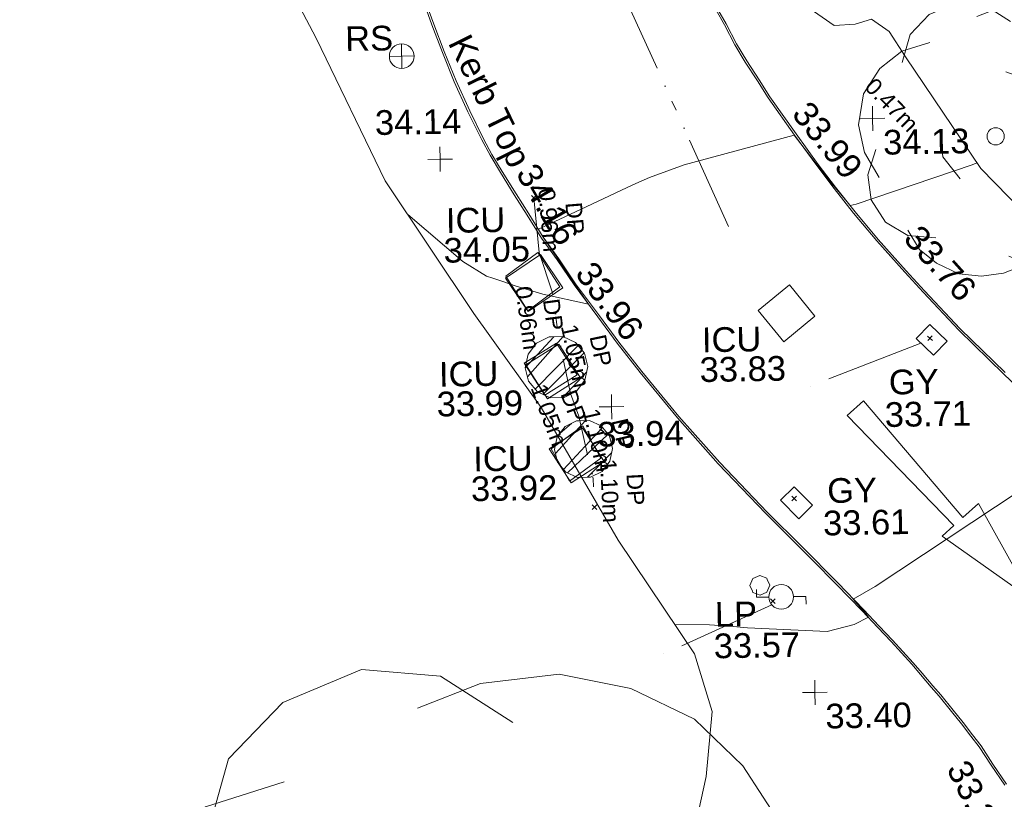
# Model space of a CAD drawing. Header units: millimetres. Extents: x -287732 to 520720, y -103372 to 287754.
# Tile 372 of 380: x 381762 to 396715, y 212553 to 224394. Entities that reach past the tile are written whole.
import ezdxf

# ---------------------------------------------------------------- set-up
doc = ezdxf.new("R2010")
doc.units = ezdxf.units.MM
for name, pattern in [('IMPORT-HIDDEN2 _3_', [4762.5, 3175, -1587.5]), ('IMPORT-UG_DRAINAGE_SURFACE_QLB4 _2_', [2700, 1500, -300.0000000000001, 0, -250, 150, -300.0000000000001, 0, -200]), ('IMPORT-UG_ELEC_LV-MV_QLB4 _2_', [3150, 1500, -300.0000000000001, 0, -700, 150, -300.0000000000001, 0, -200]), ('IMPORT-UG_ELEC_QLB2 _2_', [2500, 1500, -300.0000000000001, 0, -50, 150, -300.0000000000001, 0, -200]), ('IMPORT-UG_ELEC_STREET LIGHTING_QLB2 _2_', [2700, 1500, -300.0000000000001, 0, -250, 150, -300.0000000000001, 0, -200]), ('IMPORT-UG_UNIDENTIFIED_QLA _2_', [2350, 1500, -300.0000000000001, 0, -50, 150, -300.0000000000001, 0, -50]), ('IMPORT-UG_WATER_QLB2 _2_', [2500, 1500, -300.0000000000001, 0, -50, 150, -300.0000000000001, 0, -200])]:
    doc.linetypes.add(name, pattern=pattern)
for name, color, linetype, lineweight, true_color in [('00_TOPO_FURN_LAMP_POST', 7, 'Continuous', 9, 0x666666), ('00_TOPO_FURN_SIGN', 7, 'Continuous', 9, 0x666666), ('00_TOPO_KERB_BOTTOM', 1, 'Continuous', 9, 0xff0000), ('00_TOPO_KERB_TOP', 7, 'Continuous', 9, 0xa500a5), ('00_TOPO_LEVEL_SPOT', 7, 'Continuous', 9, 0x666666), ('00_TOPO_ROAD_MARKING_ARROWS', 7, 'Continuous', 9, 0x999999), ('00_TOPO_SERV_GULLY', 7, 'Continuous', 9, 0x5252a5), ('00_TOPO_SERV_IC', 5, 'Continuous', 9, 0x0000ff), ('00_TOPO_TREE', 7, 'Continuous', 9, 0x666666), ('00_TOPO_VEGETATION', 7, 'Continuous', 9, 0x52a552), ('01_DTM_CONTOUR_MNR', 7, 'Continuous', 9, 0xa5a552), ('12333-PUM-2D-U-0001-C01 - Rev2_REVIT IMPORT_dwg', 7, 'Continuous', 9, 0x767676), ('PUM-CHAMBER EXTENTS', 6, 'IMPORT-HIDDEN2 _3_', 9, 0xff00ff), ('PUM-ELECTRIC-LV-MV-QLB4', 1, 'IMPORT-UG_ELEC_LV-MV_QLB4 _2_', 9, 0xff0000), ('PUM-ELECTRIC-QLB2', 1, 'IMPORT-UG_ELEC_QLB2 _2_', 9, 0xff0000), ('PUM-SURFACE-QLB4', 4, 'IMPORT-UG_DRAINAGE_SURFACE_QLB4 _2_', 9, 0x00ffff), ('PUM-UNIDENTIFIED UTILITIES-QLA', 7, 'IMPORT-UG_UNIDENTIFIED_QLA _2_', 9, 0x52a500), ('PUM-WATER-MH', 5, 'Continuous', 9, 0x0000ff), ('PUM-WATER-QLB2', 5, 'IMPORT-UG_WATER_QLB2 _2_', 9, 0x0000ff)]:
    doc.layers.add(name, color=color, linetype=linetype, lineweight=lineweight, true_color=true_color)
doc.layers.add('GEN-TEXT', color=7, linetype='Continuous', lineweight=9)
doc.styles.add('Arial_1', font='arial.ttf', dxfattribs={"height": 250})
doc.styles.add('Swis721 Lt BT_2', font='swissl.ttf', dxfattribs={"height": 375})
pattern_1 = [(45, (-533641079.65, -725615854.3560001), (-265.1650429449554, 265.1650429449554), []), (45, (-533640902.873, -725615854.3560001), (-265.1650429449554, 265.1650429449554), [])]

# ---------------------------------------------------------------- blocks, each defined once
blk = doc.blocks.new('12333-PUM-2D-U-0001-C01 - Rev2_REVIT IMPORT_dwg_CONIFEROUS_TREE_2-2077544-Site Location Plan Proposed')
at = {"layer": '00_TOPO_TREE', "color": 254, "true_color": 0xcccccc, "flags": 128}
for points in [[(534290192.0082765, 725760635.9576426), (534290552.5425658, 725761837.7386065), (534291393.7892405, 725762678.9852812), (534292595.5702046, 725763159.6976666), (534293797.3511684, 725763039.5195704), (534294878.9540361, 725762318.450992)], [(534293436.8168792, 725762558.8071848), (534294398.2416503, 725762919.341474), (534295600.0226144, 725763039.5195704), (534296681.6254821, 725762799.1633775), (534297643.0502532, 725762318.450992), (534298364.1188315, 725761597.3824135), (534298965.0093136, 725760635.9576426), (534299205.3655062, 725759554.3547748)], [(534289110.4054091, 725755708.6556902), (534288509.514927, 725756790.2585576), (534288269.158734, 725757992.0395217), (534288509.514927, 725759313.9985821), (534289230.5835054, 725760395.6014494), (534290192.0082765, 725761116.6700279), (534291393.7892405, 725761477.2043171)], [(534298003.5845425, 725760756.1357388), (534298844.8312172, 725760395.6014494), (534299565.8997955, 725759794.7109678), (534299926.4340847, 725758833.2861964), (534299806.2559884, 725757871.8614253), (534299325.5436028, 725757030.6147504)], [(534294638.5978433, 725760155.2452568), (534295600.0226144, 725759794.7109678), (534296321.0911928, 725759193.8204857)], [(534299205.3655062, 725758112.2176181), (534299686.077892, 725757150.792847), (534299806.2559884, 725756069.1899793), (534299565.8997955, 725754987.5871116), (534298965.0093136, 725754026.1623405), (534298123.7626388, 725753425.2718586), (534297162.3378674, 725752944.5594728)], [(534292595.5702046, 725755588.4775935), (534291874.5016262, 725756549.9023649), (534291754.3235296, 725757631.5052323)], [(534291513.9673369, 725753064.7375693), (534290312.1863729, 725753184.9156657), (534289350.7616017, 725753785.8061478), (534288749.8711197, 725754747.2309189), (534288629.6930233, 725755828.8337865), (534288990.2273125, 725756910.4366541)], [(534297042.1597711, 725756069.1899793), (534296561.4473857, 725755227.9433045), (534295840.3788071, 725754627.0528226)], [(534298003.5845425, 725753785.8061478), (534297643.0502532, 725752704.2032801), (534296801.8035784, 725751983.1347017), (534295720.2007107, 725751742.778509), (534294638.5978433, 725752223.4908944)], [(534296080.7350001, 725752463.8470875), (534295359.6664217, 725751862.9566053), (534294398.2416503, 725751502.4223161), (534293436.8168792, 725751382.2442198), (534292475.3921082, 725751502.4223161), (534291513.9673369, 725751983.1347017), (534290792.8987585, 725752584.0251837), (534290312.1863729, 725753425.2718586)]]:
    blk.add_lwpolyline(points, dxfattribs=at)
at = {"layer": '00_TOPO_TREE', "color": 254, "true_color": 0xcccccc}
blk.add_circle((534294157.8854577, 725757391.1490397), 370.736801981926, dxfattribs=at)
blk = doc.blocks.new('12333-PUM-2D-U-0001-C01 - Rev2_REVIT IMPORT_dwg_CONIFEROUS_TREE_2-2077565-Site Location Plan Proposed')
at = {"layer": '00_TOPO_TREE', "color": 254, "true_color": 0xcccccc, "flags": 128}
for points in [[(534300967.6832744, 725772235.618921), (534301095.0001348, 725772660.0084562), (534301392.0728095, 725772957.0811309), (534301816.4623446, 725773126.8369448), (534302240.8518797, 725773084.3979913), (534302622.8024614, 725772829.7642703)], [(534302113.5350193, 725772914.6421773), (534302453.0466473, 725773041.9590378), (534302877.4361825, 725773084.3979913), (534303259.3867642, 725772999.5200845), (534303598.8983923, 725772829.7642703), (534303853.5321134, 725772575.1305492), (534304065.7268809, 725772235.618921), (534304150.604788, 725771853.6683394)], [(534300585.7326927, 725770495.6218269), (534300373.5379251, 725770877.5724086), (534300288.660018, 725771301.9619437), (534300373.5379251, 725771768.7904325), (534300628.1716462, 725772150.741014), (534300967.6832744, 725772405.3747351), (534301392.0728095, 725772532.6915956)], [(534303726.2152529, 725772278.0578746), (534304023.2879276, 725772150.741014), (534304277.9216486, 725771938.5462465), (534304405.2385091, 725771599.0346183), (534304362.7995555, 725771259.5229902), (534304193.0437415, 725770962.4503155)], [(534302537.9245544, 725772065.863107), (534302877.4361825, 725771938.5462465), (534303132.0699036, 725771726.3514789)], [(534304150.604788, 725771344.4008973), (534304320.360602, 725771004.8892692), (534304362.7995555, 725770622.9386874), (534304277.9216486, 725770240.9881058), (534304065.7268809, 725769901.4764777), (534303768.6542064, 725769689.2817101), (534303429.1425782, 725769519.525896)], [(534301816.4623446, 725770453.1828732), (534301561.8286235, 725770792.6945015), (534301519.3896699, 725771174.6450831)], [(534301434.511763, 725769561.9648495), (534301010.1222277, 725769604.403803), (534300670.6105998, 725769816.5985706), (534300458.415832, 725770156.1101987), (534300415.9768786, 725770538.0607804), (534300543.2937391, 725770920.0113621)], [(534303386.7036247, 725770622.9386874), (534303216.9478108, 725770325.8660129), (534302962.3140896, 725770113.6712452)], [(534303726.2152529, 725769816.5985706), (534303598.8983923, 725769434.6479889), (534303301.8257177, 725769180.0142678), (534302919.875136, 725769095.1363609), (534302537.9245544, 725769264.892175)], [(534303047.1919966, 725769349.770082), (534302792.5582755, 725769137.5753144), (534302453.0466473, 725769010.2584538), (534302113.5350193, 725768967.8195002), (534301774.0233911, 725769010.2584538), (534301434.511763, 725769180.0142678), (534301179.8780419, 725769392.2090355), (534301010.1222277, 725769689.2817101)]]:
    blk.add_lwpolyline(points, dxfattribs=at)
at = {"layer": '00_TOPO_TREE', "color": 254, "true_color": 0xcccccc}
blk.add_circle((534302368.1687403, 725771089.7671762), 130.919713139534, dxfattribs=at)
blk = doc.blocks.new('12333-PUM-2D-U-0001-C01 - Rev2_REVIT IMPORT_dwg_MSL_Lamp_Post_SYM-2077199-Site Location Plan Proposed')
at = {"layer": '00_TOPO_FURN_LAMP_POST', "color": 254, "true_color": 0xcccccc, "flags": 128}
for points in [[(-500.1060478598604, 0), (-1000.212095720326, 0), (-1000.212095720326, 316.7338303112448)], [(500.1060478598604, 0), (1000.21209571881, 0), (1000.21209571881, -316.7338303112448)]]:
    blk.add_lwpolyline(points, dxfattribs=at)
at = {"layer": '00_TOPO_FURN_LAMP_POST', "color": 254, "true_color": 0xcccccc}
blk.add_circle((0, 0), 500.1060478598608, dxfattribs=at)
blk = doc.blocks.new('12333-PUM-2D-U-0001-C01 - Rev2_REVIT IMPORT_dwg_MSL_RoadSign_SYM-2077193-Site Location Plan Proposed')
at = {"layer": '00_TOPO_FURN_SIGN', "color": 254, "true_color": 0xcccccc}
for p, q in [((-0.2287617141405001, -500.0000000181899), (-0.2287617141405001, 499.9999999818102)), ((-500.2287617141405, 0), (499.7712382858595, 0))]:
    blk.add_line(p, q, dxfattribs=at)
blk.add_circle((-0.2287617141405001, 0), 500.0000000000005, dxfattribs=at)
blk = doc.blocks.new('12333-PUM-2D-U-0001-C01 - Rev2_REVIT IMPORT_dwg_MM-2077200-Site Location Plan Proposed')
at = {"layer": '00_TOPO_LEVEL_SPOT', "color": 254, "true_color": 0xcccccc, "flags": 128}
for points in [[(500.0000000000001, 0), (0, 0), (0, 500.0000000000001)], [(0, -500.0000000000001), (0, 0), (-500.0000000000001, 0)]]:
    blk.add_lwpolyline(points, dxfattribs=at)
blk = doc.blocks.new('12333-PUM-2D-U-0001-C01 - Rev2_REVIT IMPORT_dwg_MGS62954_T2_Galway_ITM_3d_Rev1-2077680-Site Location Plan Proposed')
at = {"layer": '00_TOPO_KERB_BOTTOM', "color": 254, "true_color": 0xcccccc, "flags": 128}
for points in [[(534298157.7683917, 725773077.1463192), (534298281.3470544, 725772854.9362391), (534298431.9646648, 725772549.2844387), (534298584.6286666, 725772284.4243224), (534298766.8435144, 725771994.6579129), (534298924.6884372, 725771731.9589158), (534299312.8536321, 725771160.9818487), (534299643.1751086, 725770693.5692497), (534299899.9344017, 725770340.6695306), (534300189.2189555, 725769961.0561808), (534300535.2865772, 725769535.453897), (534300952.2609178, 725769051.7445234), (534301225.6147087, 725768741.1683942), (534301757.2572751, 725768156.1444902), (534302427.8488191, 725767477.8012882), (534303094.4214972, 725766820.5449233)], [(534302360.44016, 725761248.3588563), (534302160.509834, 725761555.6537101), (534301984.140239, 725761835.0426935), (534301857.3115363, 725762006.6332968), (534301716.8541804, 725762195.561874), (534301571.5102248, 725762386.4655892), (534301385.7833204, 725762620.2037096), (534301267.7983278, 725762762.5960898), (534301107.8580099, 725762956.0796125), (534300976.8324731, 725763113.9933801), (534300822.8859427, 725763292.032983), (534300669.6902131, 725763467.0763674), (534300470.7221055, 725763680.735655), (534300235.8974161, 725763939.2022393), (534299854.5632889, 725764348.267942), (534299319.5145779, 725764908.25689), (534298797.9482232, 725765442.0058659), (534298091.3624105, 725766209.406387), (534297484.3202537, 725766920.8645201), (534296930.7591793, 725767613.4588892), (534296591.8012927, 725768064.4794225), (534296305.9432613, 725768468.9720283), (534295951.4082279, 725768960.9208769), (534295703.3710369, 725769347.3470248), (534295472.9981896, 725769680.4571291), (534295257.839805, 725770034.7525027), (534295069.6773411, 725770342.0088544), (534294863.7700841, 725770687.0167522), (534294714.2662696, 725770949.4531237), (534294591.3292308, 725771185.350355), (534294389.1715266, 725771615.1592406), (534294189.24497, 725772072.7793496), (534294018.1240757, 725772521.9359702), (534293865.8120781, 725772942.6152598), (534293715.0945777, 725773388.8118621)]]:
    blk.add_lwpolyline(points, dxfattribs=at)
at = {"layer": '00_TOPO_KERB_TOP', "color": 254, "true_color": 0xcccccc, "flags": 128}
for points in [[(534298183.9090496, 725773091.1512016), (534298307.6195176, 725772868.704119), (534298458.1365069, 725772563.2565112), (534298610.0340037, 725772299.7262214), (534298792.1054259, 725772010.1878937), (534298949.6775875, 725771747.9428493), (534299337.2245072, 725771177.8752431), (534299667.2727403, 725770710.8492895), (534299923.718366, 725770358.3806869), (534300212.5203051, 725769979.4006476), (534300558.0241389, 725769554.4917237), (534300974.6204697, 725769071.2208588), (534301247.717705, 725768760.93622), (534301778.7827611, 725768176.5478137), (534302448.8029927, 725767498.7825278)], [(534302334.5504588, 725761232.3895881), (534302134.9063773, 725761539.2444811), (534301956.7555517, 725761821.851794), (534301832.8818703, 725761988.52392), (534301692.5534436, 725762177.2790753), (534301547.5055731, 725762367.7938939), (534301362.168485, 725762601.041429), (534301244.3710845, 725762743.2074101), (534301084.4372982, 725762936.6830312), (534300953.6271176, 725763094.3372487), (534300799.9424383, 725763272.07402), (534300647.1158046, 725763446.6956708), (534300448.3401656, 725763660.1482785), (534300213.520771, 725763918.6090349), (534299832.4470726, 725764327.3953696), (534299478.024707, 725764698.3384328), (534298775.8829132, 725765421.0754511), (534298068.6019996, 725766189.2308993), (534297460.8701646, 725766901.4973408), (534296906.721546, 725767594.8268228), (534296567.2239835, 725768046.5654536), (534296281.1902903, 725768451.3066231), (534295926.258911, 725768943.8054368), (534295678.062193, 725769330.4801177), (534295447.4740214, 725769663.9015726), (534295231.8769244, 725770018.9193616), (534295043.6534594, 725770326.2753237), (534294837.4994928, 725770671.6965959), (534294687.5617061, 725770934.8947546), (534294564.0752109, 725771171.8463084), (534294361.4739786, 725771602.598182), (534294161.0869406, 725772061.2723055), (534293989.6167706, 725772511.3457017), (534293837.1067438, 725772932.5719397), (534293686.2137924, 725773379.287962)]]:
    blk.add_lwpolyline(points, dxfattribs=at)
at = {"layer": '00_TOPO_ROAD_MARKING_ARROWS', "color": 254, "true_color": 0xcccccc, "flags": 128}
blk.add_lwpolyline([(534300290.0000001, 725767110.0000001), (534300040.0000001, 725766890.0000001), (534301630.0000001, 725765190.0000001), (534301450.0000001, 725765030), (534302800.0000001, 725764040), (534302010.0000001, 725765520), (534301770, 725765310.0000002)], close=True, dxfattribs=at)
at = {"layer": '00_TOPO_SERV_GULLY', "color": 254, "true_color": 0xcccccc, "flags": 128}
for points in [[(534301106.7768721, 725768040.8531762), (534301367.1491095, 725767780.345884), (534301577.4156814, 725767990.5034474), (534301317.0434441, 725768251.0107397)], [(534299006.3251016, 725765619.8411889), (534299279.7159508, 725765335.1439339), (534299490.8534713, 725765537.8963841), (534299217.4626221, 725765822.5936391)]]:
    blk.add_lwpolyline(points, close=True, dxfattribs=at)
at = {"layer": '00_TOPO_SERV_IC', "color": 254, "true_color": 0xcccccc, "flags": 128}
for points in [[(534295423.2831919, 725769414.8838092), (534295757.8792826, 725768905.3118211), (534295222.1368701, 725768553.5617557), (534294887.5407795, 725769063.1337438)], [(534298715.729946, 725768509.1053159), (534299096.6468058, 725768026.1346134), (534299576.7856432, 725768404.5688337), (534299195.8687833, 725768887.5395365)], [(534295174.9902367, 725767741.9572295), (534295491.534967, 725767223.534887), (534295998.5381907, 725767533.1071906), (534295681.9934604, 725768051.5295331)], [(534296015.1127334, 725766773.8181827), (534296336.8584267, 725766252.8035982), (534295828.7828768, 725765939.0482353), (534295507.0371835, 725766460.06282)]]:
    blk.add_lwpolyline(points, close=True, dxfattribs=at)
at = {"layer": '00_TOPO_VEGETATION', "color": 254, "true_color": 0xcccccc, "flags": 128}
for points in [[(534303588.8454209, 725769062.4690844), (534302132.1783408, 725770604.9992353), (534301018.4203289, 725772321.0197883), (534300780.3578147, 725772708.144789), (534300513.6962067, 725772902.5427778), (534300266.3872811, 725772827.9572277), (534299946.8025099, 725772814.9872029), (534299584.2660108, 725773075.6117607), (534299324.8712946, 725773468.4661694), (534299157.9603158, 725774228.5810939), (534299355.7081239, 725774565.0941967), (534299612.608409, 725774876.9942682), (534300142.8727223, 725774816.4808673)], [(534297487.8549675, 725760106.7636003), (534297804.6353824, 725761442.2167597), (534297910.7562999, 725762428.7291965), (534297658.0713825, 725763309.6833917), (534296528.4362803, 725765056.1078361), (534295394.5968618, 725767094.5456265), (534294396.4093101, 725768536.4746294), (534293085.9787994, 725770574.5606006), (534292078.0238906, 725772761.9743853), (534291547.8933019, 725773810.9074719), (534291098.9974094, 725774141.006477), (534290791.1764703, 725774371.1532617), (534290430.8433282, 725774484.5843245), (534288287.0958166, 725773937.6969005), (534285749.2630807, 725773621.7273227), (534283114.7967036, 725773553.2212757), (534280308.9492201, 725773615.5453587), (534279059.6001207, 725773227.1092721), (534276563.5615096, 725772312.0269701), (534272130.9977509, 725770800.9503778), (534271205.0926743, 725770121.1217312), (534269441.8655874, 725769464.626657), (534266077.8136277, 725769259.8477957), (534263395.1662715, 725769026.5524324)]]:
    blk.add_lwpolyline(points, dxfattribs=at)
at = {"layer": '01_DTM_CONTOUR_MNR', "color": 254, "true_color": 0xcccccc, "flags": 128}
for points in [[(534302075.439151, 725770692.4200349), (534302004.4655623, 725770660.8418442), (534300233.7263954, 725770095.359371), (534300140.0000001, 725770080.0000001), (534299915.4306222, 725770355.4306221), (534299790.0000001, 725770513.214286), (534299651.3355705, 725770697.557047), (534299555.1848152, 725770828.5314685), (534299310.0000002, 725771160), (534297630.0000001, 725770740), (534297103.1390553, 725770554.2727878), (534296847.4977489, 725770451.3340465), (534296130.6695114, 725770129.3894138), (534295400.0000001, 725769800.0000001), (534295460.0000001, 725769694.1666667), (534295468.7726099, 725769678.7726098), (534295616.6666667, 725769453.3333333), (534295690.4680851, 725769340.4680852), (534295809.8076923, 725769152.1153848), (534295937.3396228, 725768947.3396229), (534296018.2142858, 725768830.8928573), (534296140.0000001, 725768650), (534295451.5684056, 725768814.9198447), (534295047.6095119, 725768939.6964958), (534294844.7297298, 725769014.3783785), (534294696.2513393, 725769068.2554003), (534294601.1132173, 725769102.4885296), (534294242.368687, 725769328.1565658), (534293420.0000001, 725770060.0000001), (534293418.9832827, 725770056.6454878)], [(534307012.9468597, 725766000.9396768), (534305313.4375001, 725765459.010417), (534304679.2445878, 725765359.2307694), (534304582.7976055, 725765354.5838084), (534304420.0000001, 725765330), (534304246.3333333, 725765536.3333336), (534304203.3333334, 725765591.6666669), (534303980.4482759, 725765856.9655173), (534303896.6666667, 725765950.0000004), (534303734.1052632, 725766134.1052632), (534303614.3636365, 725766252.9090911), (534303594.6875001, 725766268.4375001), (534303540.0000001, 725766330.0000001), (534303010.9139587, 725765934.2363373), (534300419.7040672, 725764287.1229627), (534300080.0000001, 725764100), (534300223.269231, 725763928.8461541), (534300310.0000002, 725763820.0000002), (534300088.0361712, 725763714.4993023), (534299677.6785222, 725763616.2650745), (534298471.6329684, 725763691.504898), (534298198.5542652, 725763721.3134223), (534297892.2301078, 725763747.5049353), (534297366.74389, 725763760.077907)]]:
    blk.add_lwpolyline(points, dxfattribs=at)
for name in ['12333-PUM-2D-U-0001-C01 - Rev2_REVIT IMPORT_dwg_CONIFEROUS_TREE_2-2077565-Site Location Plan Proposed', '12333-PUM-2D-U-0001-C01 - Rev2_REVIT IMPORT_dwg_CONIFEROUS_TREE_2-2077544-Site Location Plan Proposed']:
    blk.add_blockref(name, (0, 0))
at = {"xscale": 0.375, "yscale": 0.375, "zscale": 0.375}
for name, p in [('12333-PUM-2D-U-0001-C01 - Rev2_REVIT IMPORT_dwg_MSL_RoadSign_SYM-2077193-Site Location Plan Proposed', (534293370.3927324, 725772463.6076975)), ('12333-PUM-2D-U-0001-C01 - Rev2_REVIT IMPORT_dwg_MM-2077200-Site Location Plan Proposed', (534300504.7612499, 725771392.3697405)), ('12333-PUM-2D-U-0001-C01 - Rev2_REVIT IMPORT_dwg_MM-2077200-Site Location Plan Proposed', (534293926.2292839, 725770888.4534252)), ('12333-PUM-2D-U-0001-C01 - Rev2_REVIT IMPORT_dwg_MM-2077200-Site Location Plan Proposed', (534296465.4230501, 725767085.1813961)), ('12333-PUM-2D-U-0001-C01 - Rev2_REVIT IMPORT_dwg_MSL_Lamp_Post_SYM-2077199-Site Location Plan Proposed', (534298989.9068163, 725764152.5938201)), ('12333-PUM-2D-U-0001-C01 - Rev2_REVIT IMPORT_dwg_MM-2077200-Site Location Plan Proposed', (534299476.6311194, 725762692.9559158))]:
    blk.add_blockref(name, p, dxfattribs=at)
at = {"layer": '00_TOPO_FURN_LAMP_POST', "char_height": 375, "attachment_point": 1, "line_spacing_factor": 1.005061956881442, "style": 'Swis721 Lt BT_2'}
for s, insert, width in [('LP', (534297977.4757509, 725764090.3982427), 707.5855621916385), ('33.57', (534297952.7045589, 725763611.942863), 1495.902363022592)]:
    blk.add_mtext(s, dxfattribs=dict(at, insert=insert, width=width))
at = {"layer": '00_TOPO_FURN_SIGN', "insert": (534292516.6161522, 725772931.1084347), "char_height": 375, "width": 783.5679044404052, "attachment_point": 1, "line_spacing_factor": 1.005061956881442, "style": 'Swis721 Lt BT_2'}
blk.add_mtext('RS', dxfattribs=at)
at = {"layer": '00_TOPO_KERB_BOTTOM', "color": 251, "true_color": 0x666666, "char_height": 375, "width": 1495.902363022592, "attachment_point": 1, "line_spacing_factor": 1.005061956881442, "style": 'Swis721 Lt BT_2'}
for s, insert, rotation in [('33.76', (534301207.6320928, 725769795.0542073), 310.91807491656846), ('33.96', (534296237.8208304, 725769333.87304), 305.47879820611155), ('33.24', (534301786.166738, 725761662.2789972), 295.5035535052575)]:
    blk.add_mtext(s, dxfattribs=dict(at, insert=insert, rotation=rotation))
at = {"layer": '00_TOPO_KERB_TOP', "color": 251, "true_color": 0x666666, "char_height": 375, "attachment_point": 1, "line_spacing_factor": 1.005061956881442, "style": 'Swis721 Lt BT_2'}
for s, insert, width, rotation in [('Kerb Top', (534294410.4422095, 725772815.1703374), 2493.170605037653, 295.15549389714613), ('33.99', (534299558.5343481, 725771707.5836086), 1495.902363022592, 308.0555190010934), ('34.16', (534295392.7847018, 725770839.3611094), 1495.902363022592, 299.0221627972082)]:
    blk.add_mtext(s, dxfattribs=dict(at, insert=insert, width=width, rotation=rotation))
at = {"layer": '00_TOPO_LEVEL_SPOT', "char_height": 375, "width": 1495.902363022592, "attachment_point": 1, "line_spacing_factor": 1.005061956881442, "style": 'Swis721 Lt BT_2'}
for s, insert in [('34.14', (534292945.8553404, 725771648.8482189)), ('34.13', (534300657.6269377, 725771215.4039226)), ('33.94', (534296239.3894696, 725766856.8619329)), ('33.40', (534299629.4269379, 725762516.0039227))]:
    blk.add_mtext(s, dxfattribs=dict(at, insert=insert))
at = {"layer": '00_TOPO_SERV_GULLY', "color": 251, "true_color": 0x666666, "char_height": 375, "attachment_point": 1, "line_spacing_factor": 1.005061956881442, "style": 'Swis721 Lt BT_2'}
for s, insert, width in [('GY', (534300680.5594935, 725767571.2649809), 821.5590755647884), ('33.71', (534300610.2528989, 725767079.447088), 1495.902363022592), ('GY', (534299715.2960122, 725765940.1716769), 821.5590755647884), ('33.61', (534299644.9894176, 725765448.353784), 1495.902363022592)]:
    blk.add_mtext(s, dxfattribs=dict(at, insert=insert, width=width))
at = {"layer": '00_TOPO_SERV_IC', "color": 251, "true_color": 0x666666, "char_height": 375, "attachment_point": 1, "line_spacing_factor": 1.005061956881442, "style": 'Swis721 Lt BT_2'}
for s, insert, width in [('ICU', (534293997.4363596, 725770143.1070995), 1021.012723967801), ('34.05', (534293955.3714385, 725769691.1649016), 1495.902363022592), ('ICU', (534297853.4422925, 725768263.0643431), 1021.012723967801), ('ICU', (534293851.7528633, 725767809.8836391), 1021.012723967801), ('33.83', (534297811.3773715, 725767811.1221452), 1495.902363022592), ('33.99', (534293809.6879423, 725767357.9414412), 1495.902363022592), ('ICU', (534294349.8985785, 725766513.8908151), 1021.012723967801), ('33.92', (534294307.8336575, 725766061.9486172), 1495.902363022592)]:
    blk.add_mtext(s, dxfattribs=dict(at, insert=insert, width=width))
blk = doc.blocks.new('12333-PUM-2D-U-0001-C01 - Rev2_REVIT IMPORT_dwg-1620468-Site Location Plan Proposed')
at = {"layer": 'PUM-CHAMBER EXTENTS', "true_color": 0xffaaff}
h = blk.add_hatch(dxfattribs=at)
h.set_pattern_fill('FP_3', color=211, style=0, pattern_type=2)
h.set_pattern_definition(pattern_1)
h.paths.add_polyline_path([(654453.676369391, 151382.6567247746), (654665.0239363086, 151382.6567247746), (654855.4415145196, 151474.3569974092), (654987.2145672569, 151639.5951790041), (655034.2438252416, 151845.6438212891), (654987.2145672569, 152051.6924635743), (654855.4415145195, 152216.9306451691), (654665.0239363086, 152308.6309178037), (654453.676369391, 152308.6309178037), (654263.2587911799, 152216.930645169), (654131.4857384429, 152051.6924635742), (654084.4564804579, 151845.6438212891), (654131.4857384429, 151639.5951790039), (654263.2587911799, 151474.3569974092), (654445.727802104, 151386.4845530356)])
h = blk.add_hatch(dxfattribs=at)
h.set_pattern_fill('FP_3', color=211, style=0, pattern_type=2)
h.set_pattern_definition(pattern_1)
h.paths.add_polyline_path([(654850.1157291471, 150165.7506894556), (655046.5845767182, 150165.7506894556), (655223.5968918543, 150250.9953276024), (655346.0932146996, 150404.6008579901), (655389.8116461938, 150596.143821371), (655346.0932146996, 150787.686784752), (655223.5968918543, 150941.2923151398), (655019.9462616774, 151026.5369532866), (654847.603670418, 151025.3272095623), (654656.9666919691, 150921.0575057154), (654550.6070911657, 150787.686784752), (654506.8886596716, 150596.1438213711), (654550.6070911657, 150404.6008579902), (654673.103414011, 150250.9953276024), (654842.7267353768, 150169.3090413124)])
at = {"layer": 'GEN-TEXT', "color": 253, "true_color": 0xaaaaaa}
for p, q in [((654222.994813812, 154387.2884822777), (654293.7054919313, 154457.9991603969)), ((654293.7054919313, 154387.2884822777), (654222.994813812, 154457.9991603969)), ((660201.9948138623, 152150.288482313), (660272.7054919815, 152220.9991604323)), ((660272.7054919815, 152150.288482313), (660201.9948138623, 152220.9991604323)), ((655064.9948138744, 149674.2884822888), (655135.7054919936, 149744.999160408)), ((655135.7054919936, 149674.2884822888), (655064.9948138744, 149744.999160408)), ((658095.9948138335, 149753.2884823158), (658166.7054919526, 149823.9991604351)), ((658166.7054919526, 149753.2884823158), (658095.9948138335, 149823.9991604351)), ((657746.9948137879, 148200.2884822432), (657817.705491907, 148270.9991603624)), ((657817.705491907, 148200.2884822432), (657746.9948137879, 148270.9991603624))]:
    blk.add_line(p, q, dxfattribs=at)
at = {"layer": 'PUM-CHAMBER EXTENTS', "color": 211, "linetype": 'Continuous', "true_color": 0xffaaff, "flags": 128}
for points in [[(655034.2438252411, 151845.6438212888), (654987.2145672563, 152051.692463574), (654855.4415145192, 152216.9306451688), (654665.023936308, 152308.6309178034), (654491.350152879, 152308.6309178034), (654453.6763693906, 152308.6309178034), (654263.2587911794, 152216.9306451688), (654131.4857384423, 152051.692463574), (654084.4564804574, 151845.6438212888), (654131.4857384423, 151639.5951790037), (654263.2587911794, 151474.3569974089), (654453.6763693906, 151382.6567247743), (654627.3501529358, 151382.6567247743), (654665.023936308, 151382.6567247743), (654855.4415145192, 151474.3569974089), (654987.2145672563, 151639.5951790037)], [(655389.8116461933, 150596.1438213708), (655346.0932146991, 150787.6867847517), (655223.596891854, 150941.2923151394), (655046.5845767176, 151026.5369532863), (654882.3501529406, 151026.5369532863), (654850.1157291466, 151026.5369532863), (654673.1034140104, 150941.2923151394), (654550.6070911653, 150787.6867847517), (654506.8886596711, 150596.1438213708), (654550.6070911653, 150404.6008579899), (654673.1034140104, 150250.9953276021), (654850.1157291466, 150165.7506894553), (655014.3501529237, 150165.7506894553), (655046.5845767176, 150165.7506894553), (655223.596891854, 150250.9953276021), (655346.0932146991, 150404.6008579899)]]:
    blk.add_lwpolyline(points, close=True, dxfattribs=at)
at = {"layer": 'PUM-ELECTRIC-LV-MV-QLB4', "color": 21, "true_color": 0xffaaaa}
blk.add_line((657766.299555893, 148178.0401882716), (655885.7677439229, 147364.1531562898), dxfattribs=at)
at = {"layer": 'PUM-SURFACE-QLB4', "color": 131, "true_color": 0xaaffff}
for p, q in [((654503.3494610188, 160216.5102573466), (657207.350152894, 153938.6438212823)), ((660098.7757100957, 152114.8111483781), (658262.2439615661, 151436.1444826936))]:
    blk.add_line(p, q, dxfattribs=at)
at = {"layer": 'PUM-UNIDENTIFIED UTILITIES-QLA', "color": 9, "true_color": 0xc5e1aa, "flags": 128}
blk.add_lwpolyline([(657739.459747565, 148479.6438213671), (657703.7304944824, 148565.9018689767), (657695.3472186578, 148586.1408871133), (657588.8501529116, 148630.2534160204), (657482.3530871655, 148586.1408871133), (657438.2405582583, 148479.6438213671), (657473.9698114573, 148393.3857736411), (657482.3530871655, 148373.1467556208), (657588.8501529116, 148329.0342267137), (657695.3472186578, 148373.1467556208)], close=True, dxfattribs=at)
at = {"layer": 'PUM-WATER-MH', "color": 161, "true_color": 0xaaaaff, "flags": 128}
for points in [[(653813.3501529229, 153242.643821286), (654306.3501529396, 153593.6438213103), (654631.350152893, 153062.6438213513), (654138.3501528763, 152711.6438214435)], [(654566.3501528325, 152212.6438213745), (654872.3501529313, 151721.6438213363), (654375.3501528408, 151422.6438213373), (654069.3501527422, 151913.6438213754)], [(654942.35015288, 150947.6438213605), (655209.3501528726, 150451.6438213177), (654725.350152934, 150113.6438213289), (654458.3501529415, 150609.6438213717)]]:
    blk.add_lwpolyline(points, close=True, dxfattribs=at)
at = {"layer": 'PUM-WATER-QLB2', "color": 161, "true_color": 0xaaaaff, "flags": 128}
blk.add_lwpolyline([(654258.3501528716, 154422.6438213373), (654327.3501528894, 153593.6438213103), (654520.3501528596, 152977.6438213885), (654599.3501528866, 152296.6438212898), (654763.3501528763, 151442.6438213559), (654885.3501528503, 151095.6438212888), (655085.3501529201, 150140.6438213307), (655100.3501529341, 149709.6438213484)], dxfattribs=at)
blk.add_blockref('12333-PUM-2D-U-0001-C01 - Rev2_REVIT IMPORT_dwg_MGS62954_T2_Galway_ITM_3d_Rev1-2077680-Site Location Plan Proposed', (-533641079.6498471, -725615854.3561786))
at = {"layer": 'PUM-ELECTRIC-QLB2', "insert": (659809.9269696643, 155825.1888459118), "char_height": 250, "width": 1160.025439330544, "attachment_point": 2, "rotation": 313.32284421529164, "line_spacing_factor": 0.9417779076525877, "style": 'Arial_1'}
blk.add_mtext('0.47m', dxfattribs=at)
at = {"layer": 'PUM-WATER-QLB2', "char_height": 250, "width": 1160.025439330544, "attachment_point": 2, "line_spacing_factor": 0.9417779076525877, "style": 'Arial_1'}
for s, insert, rotation in [('DP\\P0.96m', (655002.2718979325, 154112.9646473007), 273.5836441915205), ('DP\\P0.96m', (654647.1666946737, 152660.4513867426), 276.6170699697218), ('DP\\P1.05m', (655358.3420755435, 152110.8726935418), 280.8705959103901), ('DP\\P1.05m', (654924.3918634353, 151294.6170355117), 289.37091010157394), ('DP\\P1.10m', (655673.3046355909, 150834.2887061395), 281.82817162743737), ('DP\\P1.10m', (655851.596386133, 149973.325313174), 271.9932481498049)]:
    blk.add_mtext(s, dxfattribs=dict(at, insert=insert, rotation=rotation))

msp = doc.modelspace()

# ---------------------------------------------------------------- block references
at = {"layer": '12333-PUM-2D-U-0001-C01 - Rev2_REVIT IMPORT_dwg', "color": 254, "linetype": 'IMPORT-UG_ELEC_STREET LIGHTING_QLB2 _2_', "true_color": 0xffd4d4, "rotation": 0.9999999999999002}
msp.add_blockref('12333-PUM-2D-U-0001-C01 - Rev2_REVIT IMPORT_dwg-1620468-Site Location Plan Proposed', (-261895.0770586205, 55869.5817132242), dxfattribs=at)

doc.saveas('drawing.dxf')
